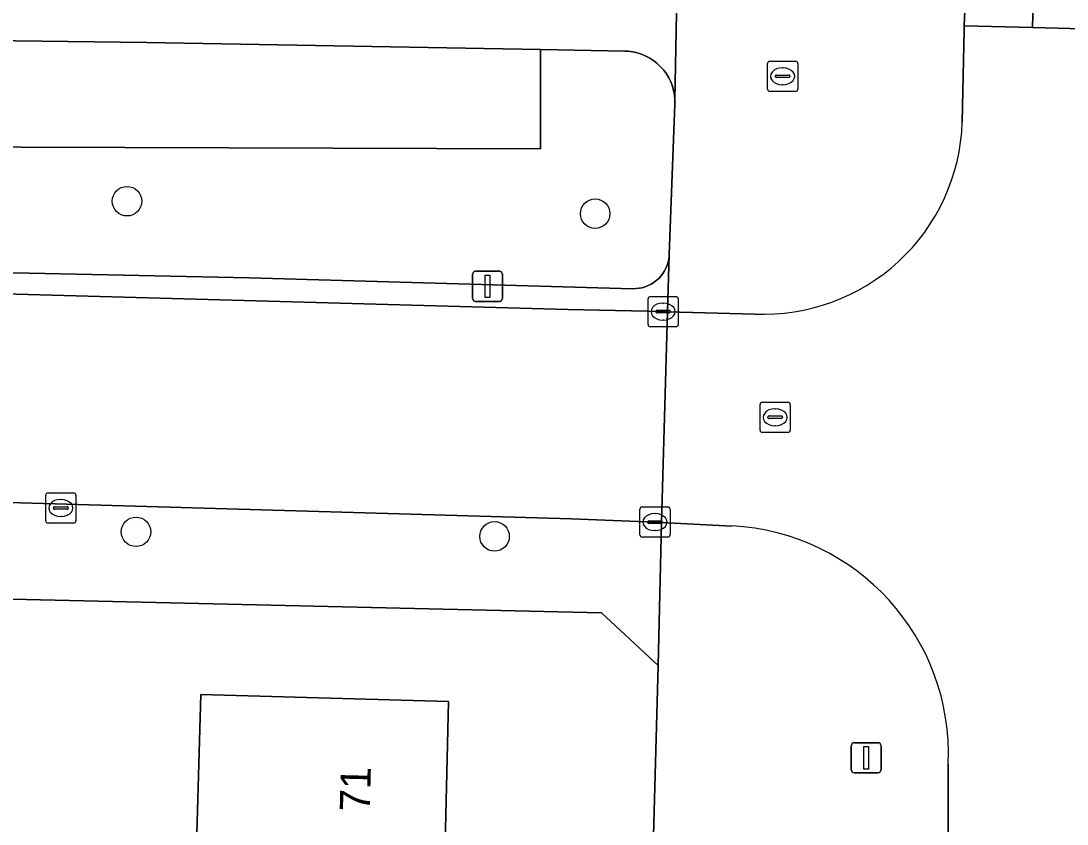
# Model space of a CAD drawing. Extents: x 162026 to 163502, y 387295 to 388169.
# Drawn here: x 162866.27 to 162900.96, y 387912.99 to 387939.61 of the extents above; entities that cross this region are included whole.
import ezdxf

# ---------------------------------------------------------------- set-up
doc = ezdxf.new("R2010")
doc.units = 0
for name, color, linetype in [('IMGEO_Boom', 7, 'Continuous'), ('IMGEO_Erf', 7, 'Continuous'), ('IMGEO_Fietspad_gesloten', 7, 'Continuous'), ('IMGEO_Groenvoorziening', 7, 'Continuous'), ('IMGEO_Kolk', 7, 'Continuous'), ('IMGEO_Lichtmast', 7, 'Continuous'), ('IMGEO_Pand', 7, 'Continuous'), ('IMGEO_Pand_nummerreeks', 7, 'Continuous'), ('IMGEO_Rijbaan_lokaal_gesloten', 7, 'Continuous'), ('IMGEO_Rijbaan_lokaal_open', 7, 'Continuous'), ('IMGEO_Rioolput', 7, 'Continuous'), ('IMGEO_Voetpad_open', 7, 'Continuous')]:
    doc.layers.add(name, color=color, linetype=linetype)

msp = doc.modelspace()

# ---------------------------------------------------------------- linework, layer by layer
at = {"layer": 'IMGEO_Boom'}
for centre in [(162869.791, 387933.635), (162885.312, 387933.22), (162870.09, 387922.674), (162881.978, 387922.523)]:
    msp.add_circle(centre, 0.489, dxfattribs=at)
at = {"layer": 'IMGEO_Erf'}
for points in [[(162886.045, 387868.738), (162887.403, 387918.244), (162885.519, 387919.989), (162862.15, 387920.526)], [(162872.097, 387912.286), (162872.24, 387917.283), (162880.454, 387917.045), (162880.302, 387910.925)]]:
    msp.add_lwpolyline(points, dxfattribs=at)
at = {"layer": 'IMGEO_Fietspad_gesloten'}
msp.add_lwpolyline([(162903.619, 388077.509), (162901.498, 388077.6), (162901.494, 388077.516), (162899.383, 388000), (162898.278, 387962.027), (162898.072, 387958.759), (162897.596, 387940.468), (162897.548, 387939.45), (162899.815, 387939.393)], close=True, dxfattribs=at)
at = {"layer": 'IMGEO_Groenvoorziening'}
for points in [[(162883.501, 387938.663), (162870.453, 387938.899), (162864.34, 387938.97)], [(162862.932, 387937.798), (162862.824, 387935.433), (162883.501, 387935.37), (162883.501, 387938.663)], [(162864.449, 387931.293), (162873.845, 387931.092), (162886.558, 387930.735), (162886.664, 387930.737), (162886.768, 387930.748), (162886.872, 387930.768), (162886.973, 387930.798), (162887.072, 387930.837), (162887.166, 387930.884), (162887.256, 387930.939), (162887.34, 387931.002), (162887.419, 387931.073), (162887.491, 387931.15), (162887.555, 387931.234), (162887.612, 387931.322), (162887.661, 387931.416), (162887.702, 387931.514), (162887.733, 387931.614), (162887.755, 387931.717), (162887.768, 387931.822), (162887.771, 387931.87), (162887.958, 387936.848), (162887.957, 387937), (162887.942, 387937.151), (162887.914, 387937.301), (162887.873, 387937.447), (162887.819, 387937.589), (162887.752, 387937.725), (162887.674, 387937.856), (162887.584, 387937.978), (162887.483, 387938.092), (162887.373, 387938.197), (162887.254, 387938.291), (162887.127, 387938.374), (162886.993, 387938.446), (162886.853, 387938.505), (162886.708, 387938.552), (162886.56, 387938.586), (162886.41, 387938.606), (162886.293, 387938.612), (162883.501, 387938.663), (162883.501, 387935.37), (162862.824, 387935.433)]]:
    msp.add_lwpolyline(points, dxfattribs=at)
at = {"layer": 'IMGEO_Kolk'}
for p, q in [((162887.066, 387929.549), (162887.066, 387930.401)), ((162887.141, 387930.475), (162887.993, 387930.475)), ((162887.554, 387930.255), (162887.579, 387930.255)), ((162888.067, 387930.401), (162888.067, 387929.549)), ((162887.325, 387929.969), (162887.325, 387929.981)), ((162887.763, 387929.932), (162887.365, 387929.932)), ((162887.368, 387930.018), (162887.766, 387930.018)), ((162887.809, 387929.981), (162887.809, 387929.969)), ((162887.993, 387929.475), (162887.141, 387929.475)), ((162887.577, 387929.695), (162887.552, 387929.695)), ((162867.098, 387923.039), (162867.098, 387923.891)), ((162867.173, 387923.965), (162868.025, 387923.965)), ((162868.099, 387923.891), (162868.099, 387923.039)), ((162867.586, 387923.745), (162867.611, 387923.745)), ((162867.357, 387923.459), (162867.357, 387923.471)), ((162867.795, 387923.422), (162867.397, 387923.422)), ((162867.4, 387923.508), (162867.798, 387923.508)), ((162867.841, 387923.471), (162867.841, 387923.459)), ((162886.794, 387922.572), (162886.794, 387923.424)), ((162886.869, 387923.498), (162887.721, 387923.498)), ((162887.282, 387923.278), (162887.307, 387923.278)), ((162887.795, 387923.424), (162887.795, 387922.572)), ((162868.025, 387922.965), (162867.173, 387922.965)), ((162867.609, 387923.185), (162867.584, 387923.185)), ((162887.053, 387922.992), (162887.053, 387923.004)), ((162887.491, 387922.955), (162887.093, 387922.955)), ((162887.096, 387923.041), (162887.494, 387923.041)), ((162887.537, 387923.004), (162887.537, 387922.992)), ((162887.305, 387922.718), (162887.28, 387922.718)), ((162887.721, 387922.498), (162886.869, 387922.498))]:
    msp.add_line(p, q, dxfattribs=at)
for points in [[(162887.066, 387929.549), (162887.066, 387930.401)], [(162887.141, 387930.475), (162887.993, 387930.475)], [(162888.067, 387930.401), (162888.067, 387929.549)], [(162887.993, 387929.475), (162887.141, 387929.475)], [(162867.098, 387923.039), (162867.098, 387923.891)], [(162867.173, 387923.965), (162868.025, 387923.965)], [(162868.099, 387923.891), (162868.099, 387923.039)], [(162886.794, 387922.572), (162886.794, 387923.424)], [(162886.869, 387923.498), (162887.721, 387923.498)], [(162887.795, 387923.424), (162887.795, 387922.572)], [(162868.025, 387922.965), (162867.173, 387922.965)], [(162887.721, 387922.498), (162886.869, 387922.498)]]:
    msp.add_lwpolyline(points, dxfattribs=at)
for centre, radius, start, end in [((162887.143, 387930.399), 0.0765, 91.552, 178.448), ((162887.143, 387930.399), 0.0765, 91.552, 178.448), ((162887.991, 387930.399), 0.0765, 1.552, 88.448), ((162887.991, 387930.399), 0.0765, 1.552, 88.448), ((162887.365, 387929.978), 0.0403, 85.8775, 175.7526), ((162887.362, 387929.968), 0.0366, 178.938, 274.7102), ((162887.766, 387929.975), 0.043, 264.8664, 352.4533), ((162887.77, 387929.98), 0.0386, 1.7309, 96.639), ((162887.143, 387929.551), 0.0765, 181.552, 268.448), ((162887.143, 387929.551), 0.0765, 181.552, 268.448), ((162887.991, 387929.551), 0.0765, 271.552, 358.448), ((162887.991, 387929.551), 0.0765, 271.552, 358.448), ((162867.175, 387923.889), 0.0765, 91.552, 178.448), ((162867.175, 387923.889), 0.0765, 91.552, 178.448), ((162868.023, 387923.889), 0.0765, 1.552, 88.448), ((162868.023, 387923.889), 0.0765, 1.552, 88.448), ((162867.397, 387923.468), 0.0403, 85.8775, 175.7526), ((162867.394, 387923.458), 0.0366, 178.938, 274.7102), ((162867.798, 387923.465), 0.043, 264.8664, 352.4533), ((162867.802, 387923.47), 0.0386, 1.7309, 96.639), ((162886.871, 387923.422), 0.0765, 91.552, 178.448), ((162886.871, 387923.422), 0.0765, 91.552, 178.448), ((162887.719, 387923.422), 0.0765, 1.552, 88.448), ((162887.719, 387923.422), 0.0765, 1.552, 88.448), ((162867.175, 387923.041), 0.0765, 181.552, 268.448), ((162867.175, 387923.041), 0.0765, 181.552, 268.448), ((162868.023, 387923.041), 0.0765, 271.552, 358.448), ((162868.023, 387923.041), 0.0765, 271.552, 358.448), ((162887.093, 387923.001), 0.0403, 85.8775, 175.7526), ((162887.09, 387922.991), 0.0366, 178.938, 274.7102), ((162887.494, 387922.998), 0.043, 264.8664, 352.4533), ((162887.498, 387923.003), 0.0386, 1.7309, 96.639), ((162886.871, 387922.574), 0.0765, 181.552, 268.448), ((162886.871, 387922.574), 0.0765, 181.552, 268.448), ((162887.719, 387922.574), 0.0765, 271.552, 358.448), ((162887.719, 387922.574), 0.0765, 271.552, 358.448)]:
    msp.add_arc(centre, radius, start, end, dxfattribs=at)
for centre, major_axis, ratio, start_param, end_param in [((162887.553, 387929.975), (-0.387, 0.002), 0.722429, 4.712389, 7.853982), ((162887.578, 387929.975), (-0.39, 0.002), 0.717154, 1.570796, 4.712389), ((162867.585, 387923.465), (-0.387, 0.002), 0.722429, 4.712389, 7.853982), ((162867.61, 387923.465), (-0.39, 0.002), 0.717154, 1.570796, 4.712389), ((162887.281, 387922.998), (-0.387, 0.002), 0.722429, 4.712389, 7.853982), ((162887.306, 387922.998), (-0.39, 0.002), 0.717154, 1.570796, 4.712389)]:
    msp.add_ellipse(centre, major_axis=major_axis, ratio=ratio, start_param=start_param, end_param=end_param, dxfattribs=at)
at = {"layer": 'IMGEO_Lichtmast'}
for p, q in [((162881.247, 387930.414), (162881.247, 387931.214)), ((162881.247, 387931.214), (162881.247, 387930.414)), ((162881.347, 387931.314), (162882.137, 387931.314)), ((162882.137, 387931.314), (162881.347, 387931.314)), ((162882.237, 387931.214), (162882.237, 387930.414)), ((162882.237, 387930.414), (162882.237, 387931.214)), ((162882.137, 387930.314), (162881.347, 387930.314)), ((162881.347, 387930.314), (162882.137, 387930.314)), ((162893.804, 387914.785), (162893.804, 387915.585)), ((162893.804, 387915.585), (162893.804, 387914.785)), ((162893.904, 387915.685), (162894.694, 387915.685)), ((162894.694, 387915.685), (162893.904, 387915.685)), ((162894.794, 387915.585), (162894.794, 387914.785)), ((162894.794, 387914.785), (162894.794, 387915.585)), ((162894.694, 387914.685), (162893.904, 387914.685)), ((162893.904, 387914.685), (162894.694, 387914.685))]:
    msp.add_line(p, q, dxfattribs=at)
for points in [[(162881.667, 387931.189), (162881.817, 387931.189), (162881.817, 387930.439), (162881.667, 387930.439), (162881.667, 387931.189)], [(162894.224, 387915.56), (162894.374, 387915.56), (162894.374, 387914.81), (162894.224, 387914.81), (162894.224, 387915.56)]]:
    msp.add_lwpolyline(points, dxfattribs=at)
for centre, start, end in [((162881.347, 387931.214), 90, 180), ((162881.347, 387931.214), 90, 180), ((162882.137, 387931.214), 0, 90), ((162882.137, 387931.214), 360, 90), ((162881.347, 387930.414), 180, 270), ((162881.347, 387930.414), 180, 270), ((162882.137, 387930.414), 270, 0), ((162882.137, 387930.414), 270, 0), ((162893.904, 387915.585), 90, 180), ((162893.904, 387915.585), 90, 180), ((162894.694, 387915.585), 0, 90), ((162894.694, 387915.585), 360, 90), ((162893.904, 387914.785), 180, 270), ((162893.904, 387914.785), 180, 270), ((162894.694, 387914.785), 270, 0), ((162894.694, 387914.785), 270, 0)]:
    msp.add_arc(centre, 0.1, start, end, dxfattribs=at)
at = {"layer": 'IMGEO_Pand'}
msp.add_lwpolyline([(162880.302, 387910.925), (162880.454, 387917.045), (162872.24, 387917.283), (162872.097, 387912.286), (162872.066, 387911.14)], close=True, dxfattribs=at)
at = {"layer": 'IMGEO_Rijbaan_lokaal_gesloten'}
msp.add_lwpolyline([(162907.308, 388077.349), (162903.619, 388077.509), (162899.815, 387939.393), (162903.572, 387939.298)], close=True, dxfattribs=at)
at = {"layer": 'IMGEO_Rijbaan_lokaal_open'}
for points in [[(162905.708, 387939.244), (162903.572, 387939.298), (162899.815, 387939.393), (162897.548, 387939.45), (162897.542, 387939.333), (162897.485, 387936.252)], [(162890.603, 387929.895), (162887.711, 387929.971), (162887.512, 387922.987), (162889.843, 387922.868)], [(162897.018, 387914.989), (162897.011, 387912.493), (162899.085, 387912.416), (162902.8, 387912.277), (162904.941, 387912.198), (162905.039, 387914.546)]]:
    msp.add_lwpolyline(points, dxfattribs=at)
msp.add_lwpolyline([(162887.711, 387929.971), (162887.567, 387929.975), (162884.404, 387930.047), (162856.17, 387930.826), (162855.975, 387923.928), (162856.884, 387923.902), (162860.926, 387923.787), (162861.295, 387923.777), (162884.526, 387923.103), (162887.295, 387922.998), (162887.512, 387922.987)], close=True, dxfattribs=at)
for centre, radius, start, end in [((162890.9, 387936.477), 6.589, 267.4176, 358.0406), ((162889.465, 387915.317), 7.561, 357.5141, 87.1309)]:
    msp.add_arc(centre, radius, start, end, dxfattribs=at)
at = {"layer": 'IMGEO_Rioolput'}
for p, q in [((162891.027, 387937.35), (162891.027, 387938.202)), ((162891.102, 387938.276), (162891.954, 387938.276)), ((162892.028, 387938.202), (162892.028, 387937.35)), ((162891.286, 387937.77), (162891.286, 387937.782)), ((162891.329, 387937.819), (162891.727, 387937.819)), ((162891.515, 387938.056), (162891.54, 387938.056)), ((162891.77, 387937.782), (162891.77, 387937.77)), ((162891.724, 387937.733), (162891.326, 387937.733)), ((162891.538, 387937.496), (162891.513, 387937.496)), ((162891.954, 387937.276), (162891.102, 387937.276)), ((162890.78, 387926.046), (162890.78, 387926.898)), ((162890.855, 387926.972), (162891.707, 387926.972)), ((162891.268, 387926.752), (162891.293, 387926.752)), ((162891.781, 387926.898), (162891.781, 387926.046)), ((162891.039, 387926.466), (162891.039, 387926.478)), ((162891.477, 387926.429), (162891.079, 387926.429)), ((162891.082, 387926.515), (162891.48, 387926.515)), ((162891.523, 387926.478), (162891.523, 387926.466)), ((162891.291, 387926.192), (162891.266, 387926.192)), ((162891.707, 387925.972), (162890.855, 387925.972))]:
    msp.add_line(p, q, dxfattribs=at)
for points in [[(162891.027, 387937.35), (162891.027, 387938.202)], [(162891.102, 387938.276), (162891.954, 387938.276)], [(162892.028, 387938.202), (162892.028, 387937.35)], [(162891.954, 387937.276), (162891.102, 387937.276)], [(162890.78, 387926.046), (162890.78, 387926.898)], [(162890.855, 387926.972), (162891.707, 387926.972)], [(162891.781, 387926.898), (162891.781, 387926.046)], [(162891.707, 387925.972), (162890.855, 387925.972)]]:
    msp.add_lwpolyline(points, dxfattribs=at)
for centre, radius, start, end in [((162891.104, 387938.2), 0.0765, 91.552, 178.448), ((162891.104, 387938.2), 0.0765, 91.552, 178.448), ((162891.952, 387938.2), 0.0765, 1.552, 88.448), ((162891.952, 387938.2), 0.0765, 1.552, 88.448), ((162891.326, 387937.779), 0.0403, 85.8775, 175.7526), ((162891.323, 387937.769), 0.0366, 178.938, 274.7102), ((162891.727, 387937.776), 0.043, 264.8664, 352.4533), ((162891.731, 387937.781), 0.0386, 1.7309, 96.639), ((162891.104, 387937.352), 0.0765, 181.552, 268.448), ((162891.104, 387937.352), 0.0765, 181.552, 268.448), ((162891.952, 387937.352), 0.0765, 271.552, 358.448), ((162891.952, 387937.352), 0.0765, 271.552, 358.448), ((162890.857, 387926.896), 0.0765, 91.552, 178.448), ((162890.857, 387926.896), 0.0765, 91.552, 178.448), ((162891.705, 387926.896), 0.0765, 1.552, 88.448), ((162891.705, 387926.896), 0.0765, 1.552, 88.448), ((162891.079, 387926.475), 0.0403, 85.8775, 175.7526), ((162891.076, 387926.465), 0.0366, 178.938, 274.7102), ((162891.48, 387926.472), 0.043, 264.8664, 352.4533), ((162891.484, 387926.477), 0.0386, 1.7309, 96.639), ((162890.857, 387926.048), 0.0765, 181.552, 268.448), ((162890.857, 387926.048), 0.0765, 181.552, 268.448), ((162891.705, 387926.048), 0.0765, 271.552, 358.448), ((162891.705, 387926.048), 0.0765, 271.552, 358.448)]:
    msp.add_arc(centre, radius, start, end, dxfattribs=at)
for centre, major_axis, ratio, start_param, end_param in [((162891.514, 387937.776), (-0.387, 0.002), 0.722429, 4.712389, 7.853982), ((162891.539, 387937.776), (-0.39, 0.002), 0.717154, 1.570796, 4.712389), ((162891.267, 387926.472), (-0.387, 0.002), 0.722429, 4.712389, 7.853982), ((162891.292, 387926.472), (-0.39, 0.002), 0.717154, 1.570796, 4.712389)]:
    msp.add_ellipse(centre, major_axis=major_axis, ratio=ratio, start_param=start_param, end_param=end_param, dxfattribs=at)
at = {"layer": 'IMGEO_Voetpad_open'}
for points in [[(162890.394, 388027.076), (162890.397, 388026.942), (162889.657, 388000), (162888.736, 387967.039), (162888.694, 387965.539), (162888.076, 387943.401), (162888.072, 387943.319), (162887.957, 387937), (162887.958, 387936.848), (162887.771, 387931.87), (162887.711, 387929.971), (162890.603, 387929.895)], [(162897.542, 387939.333), (162897.548, 387939.45), (162897.596, 387940.468), (162898.072, 387958.759), (162898.278, 387962.027), (162897.687, 387962.793), (162896.55, 387964.45)], [(162859.493, 387939.086), (162864.34, 387938.97), (162870.453, 387938.899), (162883.501, 387938.663), (162886.293, 387938.612), (162886.41, 387938.606), (162886.56, 387938.586), (162886.708, 387938.552), (162886.853, 387938.505), (162886.993, 387938.446), (162887.127, 387938.374), (162887.254, 387938.291), (162887.373, 387938.197), (162887.483, 387938.092), (162887.584, 387937.978), (162887.674, 387937.856), (162887.752, 387937.725), (162887.819, 387937.589), (162887.873, 387937.447), (162887.914, 387937.301), (162887.942, 387937.151), (162887.957, 387937), (162888.072, 387943.319)], [(162897.485, 387936.252), (162897.542, 387939.333)], [(162856.17, 387930.826), (162884.404, 387930.047), (162887.567, 387929.975), (162887.711, 387929.971), (162887.771, 387931.87), (162887.768, 387931.822), (162887.755, 387931.717), (162887.733, 387931.614), (162887.702, 387931.514), (162887.661, 387931.416), (162887.612, 387931.322), (162887.555, 387931.234), (162887.491, 387931.15), (162887.419, 387931.073), (162887.34, 387931.002), (162887.256, 387930.939), (162887.166, 387930.884), (162887.072, 387930.837), (162886.973, 387930.798), (162886.872, 387930.768), (162886.768, 387930.748), (162886.664, 387930.737), (162886.558, 387930.735), (162873.845, 387931.092), (162864.449, 387931.293)], [(162862.15, 387920.526), (162885.519, 387919.989), (162887.403, 387918.244), (162887.512, 387922.987), (162887.295, 387922.998), (162884.526, 387923.103), (162861.295, 387923.777)], [(162889.843, 387922.868), (162887.512, 387922.987), (162887.403, 387918.244), (162886.045, 387868.738), (162885.986, 387866.589), (162885.299, 387841.567), (162884.452, 387804.959), (162884.424, 387803.745), (162883.88, 387780.251), (162883.624, 387774.17), (162883.489, 387769.331), (162883.423, 387767.152), (162885.223, 387767.128)], [(162897.009, 387912.273), (162897.011, 387912.493), (162897.018, 387914.989)]]:
    msp.add_lwpolyline(points, dxfattribs=at)
for centre, radius, start, end in [((162890.9, 387936.477), 6.589, 267.4176, 358.0406), ((162889.465, 387915.317), 7.561, 357.5141, 87.1309)]:
    msp.add_arc(centre, radius, start, end, dxfattribs=at)

# ---------------------------------------------------------------- texts
at = {"layer": 'IMGEO_Pand_nummerreeks'}
msp.add_text('71', height=1, rotation=88.5797, dxfattribs=at).set_placement((162877.842, 387913.389))

doc.saveas('drawing.dxf')
